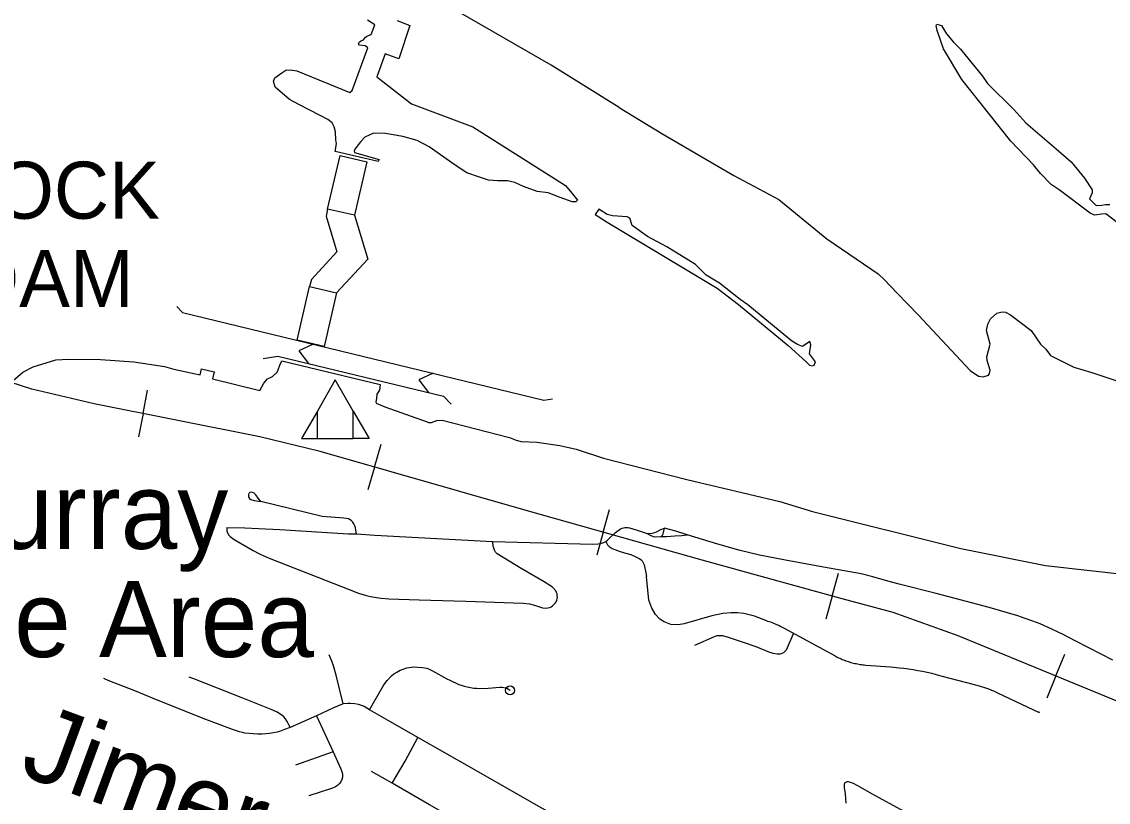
# Model space of a CAD drawing. Extents: x -19 to 366, y -4 to 359.
# Drawn here: x 149.899 to 151.042, y 193.836 to 194.657 of the extents above; entities that cross this region are included whole.
import ezdxf

# ---------------------------------------------------------------- set-up
doc = ezdxf.new("R2010")
doc.units = 0
for name, color, linetype in [('60', 7, 'Continuous'), ('R_Border Notes', 7, 'Continuous'), ('R_Border Prem', 7, 'Continuous'), ('R_Striping', 7, 'Continuous'), ('R_Temp Easement', 7, 'Continuous'), ('R_Water Annot', 7, 'Continuous'), ('Sheet Fence', 7, 'Continuous')]:
    doc.layers.add(name, color=color, linetype=linetype)

msp = doc.modelspace()

# ---------------------------------------------------------------- linework, layer by layer
at = {"layer": '60'}
for p, q in [((150.1934, 194.2186), (150.21, 194.2186)), ((150.2644, 194.2186), (150.2478, 194.2186))]:
    msp.add_line(p, q, dxfattribs=at)
for points in [[(150.2208, 194.4599), (150.234, 194.5163), (150.2622, 194.5097), (150.2491, 194.4533)], [(150.1888, 194.3219), (150.2019, 194.3784), (150.2301, 194.3718), (150.217, 194.3154)]]:
    msp.add_lwpolyline(points, close=True, dxfattribs=at)
for points in [[(150.2208, 194.4599), (150.2191, 194.4523), (150.2305, 194.4147), (150.2037, 194.3859), (150.2019, 194.3784)], [(150.2491, 194.4533), (150.2631, 194.4071), (150.2301, 194.3718)], [(150.0624, 194.3574), (150.0681, 194.3512), (150.4481, 194.259), (150.4574, 194.2602)], [(150.2055, 194.3179), (150.1906, 194.3107), (150.2006, 194.2975)], [(150.153, 194.3025), (150.1686, 194.3052), (150.3425, 194.263), (150.3506, 194.2547)], [(150.3317, 194.2873), (150.3167, 194.2801), (150.3267, 194.2669)], [(150.2478, 194.2473), (150.2289, 194.2802), (150.21, 194.2473)], [(150.21, 194.2186), (150.21, 194.2473), (150.1934, 194.2186)], [(150.2478, 194.2186), (150.2478, 194.2473), (150.2644, 194.2186)], [(150.21, 194.2186), (150.2478, 194.2186)]]:
    msp.add_lwpolyline(points, dxfattribs=at)
at = {"layer": 'R_Border Prem'}
for points in [[(150.2939, 194.6583), (150.3072, 194.6528), (150.2957, 194.6178), (150.2812, 194.6232), (150.2727, 194.5991), (150.309, 194.5706), (150.3736, 194.5465), (150.4709, 194.4848), (150.4793, 194.4745), (150.4836, 194.4691), (150.4817, 194.4673), (150.4781, 194.4673), (150.4654, 194.4721), (150.4527, 194.477), (150.4413, 194.4782), (150.4268, 194.4836), (150.4177, 194.4878), (150.4098, 194.4896), (150.3996, 194.4896), (150.3899, 194.4903), (150.3796, 194.4939), (150.367, 194.4981), (150.3549, 194.506), (150.3277, 194.5253), (150.315, 194.532), (150.2999, 194.5362), (150.2818, 194.5392), (150.2691, 194.5398), (150.26, 194.5356), (150.2553, 194.5307), (150.2494, 194.5229), (150.2488, 194.5207), (150.2491, 194.5195), (150.2749, 194.512), (150.2741, 194.5098), (150.2286, 194.5205), (150.2302, 194.5283), (150.2296, 194.5328), (150.2291, 194.5411), (150.2278, 194.5463), (150.2256, 194.5504), (150.221, 194.5541), (150.2128, 194.5581), (150.1904, 194.5698), (150.1807, 194.5752), (150.1657, 194.5881), (150.164, 194.5944), (150.1652, 194.5978), (150.1727, 194.6031), (150.1767, 194.6058), (150.1819, 194.6063), (150.1886, 194.6051), (150.244, 194.5826), (150.2467, 194.5844), (150.2632, 194.6295), (150.2604, 194.6315), (150.2572, 194.6318), (150.2542, 194.6323), (150.2532, 194.6335), (150.2542, 194.6357), (150.2562, 194.6367), (150.2587, 194.638), (150.2607, 194.6407), (150.2617, 194.6415), (150.2637, 194.6425), (150.2667, 194.6435), (150.2706, 194.6535), (150.2627, 194.6584)], [(150.5273, 194.5666), (150.4558, 194.6111), (150.3585, 194.6674)], [(150.5273, 194.5666), (150.5721, 194.5394), (150.648, 194.4952), (150.6952, 194.4698), (150.7458, 194.4286), (150.7997, 194.3916), (150.8062, 194.3854)], [(150.5022, 194.454), (150.5149, 194.446), (150.6305, 194.3766), (150.6529, 194.3595), (150.705, 194.3162), (150.7237, 194.2995), (150.7275, 194.2955), (150.7306, 194.295), (150.7325, 194.2956), (150.7338, 194.2992), (150.7274, 194.3077), (150.7289, 194.3172), (150.7277, 194.3204), (150.72, 194.3154), (150.7149, 194.3175), (150.7086, 194.3212), (150.6626, 194.359), (150.6544, 194.3646), (150.6329, 194.3819), (150.6188, 194.3904), (150.6077, 194.4015), (150.5774, 194.4202), (150.5573, 194.4309), (150.5411, 194.4424), (150.5387, 194.4501), (150.5359, 194.4516), (150.5202, 194.4528), (150.5148, 194.4543), (150.5059, 194.4598), (150.5022, 194.454)], [(150.8062, 194.3854), (150.8193, 194.3718), (150.8419, 194.3482), (150.8963, 194.29), (150.9053, 194.284), (150.9102, 194.2835), (150.9155, 194.285), (150.9168, 194.2869), (150.9174, 194.2905), (150.9142, 194.3004), (150.9138, 194.3044), (150.9173, 194.3177), (150.9134, 194.3321), (150.9149, 194.3389), (150.9179, 194.3445), (150.9246, 194.3502), (150.9299, 194.3516), (150.9335, 194.3514), (150.9387, 194.3486), (150.9604, 194.3321), (150.9704, 194.3177), (150.9759, 194.3124), (150.9809, 194.3058), (151.0054, 194.2935), (151.0242, 194.2881), (151.0506, 194.2792)], [(149.8901, 194.2794), (149.9005, 194.2884), (149.9112, 194.294), (149.935, 194.3012), (149.9483, 194.3021), (149.982, 194.3016), (150.0169, 194.2992), (150.0493, 194.2943), (150.059, 194.2913), (150.0868, 194.2854), (150.0882, 194.2918), (150.1015, 194.2888), (150.0998, 194.2814), (150.1494, 194.2691), (150.1539, 194.2766), (150.1575, 194.2811), (150.1628, 194.2838), (150.1677, 194.2882), (150.1689, 194.2906), (150.1706, 194.2957), (150.1726, 194.3002), (150.2762, 194.2753)], [(150.2762, 194.2753), (150.2753, 194.2693), (150.2725, 194.2651), (150.2721, 194.2605), (150.2716, 194.257), (150.272, 194.2556), (150.2811, 194.2518), (150.3253, 194.236), (150.3267, 194.2353), (150.3299, 194.2355), (150.3356, 194.2376), (150.3412, 194.2379), (150.4119, 194.2194), (150.4191, 194.2166), (150.4242, 194.2155), (150.4407, 194.2147), (150.4651, 194.2111)], [(150.4651, 194.2111), (150.482, 194.2074), (150.5107, 194.1978), (150.5986, 194.1753), (150.6963, 194.1521), (150.7307, 194.1418), (150.8865, 194.1027), (150.9757, 194.0848), (151.0665, 194.0749)]]:
    msp.add_lwpolyline(points, dxfattribs=at)
at = {"layer": 'R_Striping'}
for points in [[(150.1506, 194.1524), (150.1476, 194.1556), (150.1453, 194.1592), (150.1443, 194.1604), (150.1434, 194.1611), (150.1419, 194.1618), (150.1406, 194.1621), (150.139, 194.1617), (150.1382, 194.1609), (150.1376, 194.1595), (150.1376, 194.1576), (150.1379, 194.1565), (150.1391, 194.1548), (150.1399, 194.1544), (150.1434, 194.1533), (150.1506, 194.1524)], [(150.2512, 194.1183), (150.2506, 194.1222), (150.2501, 194.1249), (150.2495, 194.1266), (150.2485, 194.1288), (150.2473, 194.1305), (150.2459, 194.132), (150.2445, 194.1331), (150.2429, 194.1339), (150.2377, 194.1348), (150.2152, 194.1364), (150.1506, 194.1524)], [(150.1148, 194.125), (150.1149, 194.1213), (150.1156, 194.1194), (150.1169, 194.1169), (150.1183, 194.1155), (150.1227, 194.1124), (150.1426, 194.1006), (150.1484, 194.0975), (150.1544, 194.0948), (150.1612, 194.092), (150.1852, 194.0826), (150.2433, 194.0596), (150.2531, 194.0559), (150.2602, 194.0537), (150.266, 194.0524), (150.2721, 194.0513), (150.2772, 194.0506), (150.2853, 194.0499), (150.3172, 194.0487), (150.3662, 194.0474), (150.4263, 194.0452), (150.433, 194.0445), (150.4384, 194.0432), (150.4466, 194.0405), (150.4505, 194.0399), (150.4523, 194.0403), (150.4541, 194.0408), (150.4558, 194.0416), (150.4573, 194.0426), (150.4588, 194.0438), (150.46, 194.0452), (150.4611, 194.0467), (150.4618, 194.0483), (150.4622, 194.0499), (150.4624, 194.0516), (150.4623, 194.0533), (150.462, 194.055), (150.4614, 194.0566), (150.4607, 194.0582), (150.4573, 194.0623), (150.4484, 194.0678), (150.4244, 194.0819), (150.3989, 194.0973), (150.3973, 194.0988), (150.3961, 194.1012), (150.3952, 194.1041), (150.3942, 194.11)], [(150.1148, 194.125), (150.1336, 194.1246), (150.1482, 194.1239), (150.1705, 194.1227), (150.2204, 194.1195), (150.2426, 194.1183), (150.2512, 194.1183)], [(150.5133, 194.1103), (150.5151, 194.1117), (150.5188, 194.1155), (150.5235, 194.1197), (150.5289, 194.1235), (150.5304, 194.1242), (150.5319, 194.1247), (150.5334, 194.1249), (150.535, 194.125), (150.5366, 194.1249), (150.5381, 194.1245), (150.5464, 194.1221), (150.5569, 194.1187)], [(150.5569, 194.1187), (150.5621, 194.1189), (150.5648, 194.1195), (150.5665, 194.1202), (150.5711, 194.1229), (150.5751, 194.1243)], [(150.5714, 194.1153), (150.5728, 194.1168), (150.5736, 194.1182), (150.5751, 194.1243)], [(150.5987, 194.1172), (150.5868, 194.1209), (150.5751, 194.1243)], [(150.2512, 194.1183), (150.2706, 194.1167), (150.3942, 194.11)], [(150.3942, 194.11), (150.4995, 194.1073), (150.5054, 194.1077), (150.5076, 194.1081), (150.5111, 194.1091), (150.5133, 194.1103)], [(150.5133, 194.1103), (150.5152, 194.1067), (150.5168, 194.1049), (150.5199, 194.1028), (150.5229, 194.1016), (150.5275, 194.1), (150.533, 194.0982), (150.5397, 194.0965), (150.545, 194.0941), (150.5491, 194.0918), (150.5503, 194.0908), (150.5514, 194.0897), (150.5524, 194.0884), (150.5531, 194.087), (150.5538, 194.0856), (150.5555, 194.0773), (150.5561, 194.0732)], [(150.5569, 194.1187), (150.5591, 194.1171), (150.5632, 194.1155), (150.5658, 194.1151), (150.5714, 194.1153)], [(150.5714, 194.1153), (150.5771, 194.1156), (150.586, 194.1163), (150.5931, 194.1166), (150.5987, 194.1172)], [(151.0464, 193.9854), (151.0342, 193.9918), (151.0069, 194.0057), (150.9942, 194.0123), (150.9822, 194.018), (150.97, 194.0234), (150.9622, 194.0264), (150.9544, 194.0293), (150.9464, 194.032), (150.9162, 194.0409), (150.8806, 194.0503), (150.8606, 194.0553), (150.8219, 194.0653), (150.8099, 194.0686), (150.7939, 194.0731), (150.7819, 194.076), (150.7697, 194.0784), (150.7423, 194.0832), (150.7024, 194.0906), (150.6748, 194.0959), (150.6647, 194.0982), (150.6547, 194.1008), (150.631, 194.1075), (150.5987, 194.1172)], [(150.6834, 194.0265), (150.6698, 194.0316), (150.6585, 194.0343), (150.6516, 194.0352), (150.6451, 194.0353), (150.6363, 194.0345), (150.6247, 194.032), (150.5958, 194.0234), (150.5893, 194.0225), (150.5815, 194.0228), (150.5747, 194.0258), (150.5701, 194.0286), (150.5655, 194.0334), (150.5618, 194.0401), (150.5586, 194.0486), (150.5561, 194.0732)], [(150.6834, 194.0265), (150.685, 194.026), (150.6866, 194.0255), (150.6881, 194.0249), (150.6897, 194.0243), (150.6912, 194.0237), (150.6927, 194.023), (150.6942, 194.0224), (150.6957, 194.0217), (150.6972, 194.0209), (150.6987, 194.0202), (150.7001, 194.0194), (150.7543, 193.9898), (150.7555, 193.9892), (150.7567, 193.9885), (150.758, 193.9879), (150.7593, 193.9873), (150.7606, 193.9868), (150.7619, 193.9862), (150.7631, 193.9857), (150.7645, 193.9852), (150.7658, 193.9847), (150.7671, 193.9842), (150.7684, 193.9838), (150.7698, 193.9834), (150.7711, 193.983), (150.7725, 193.9826), (150.7739, 193.9823), (150.7752, 193.9819), (150.7766, 193.9817), (150.778, 193.9814), (150.7793, 193.9811), (150.7807, 193.9809), (150.7821, 193.9807), (150.7835, 193.9805), (150.7849, 193.9804), (150.7867, 193.9802), (150.8125, 193.9783), (150.8218, 193.9774), (150.8267, 193.9768), (150.8316, 193.9761), (150.8365, 193.9754), (150.8414, 193.9745), (150.8463, 193.9736), (150.8511, 193.9726), (150.856, 193.9715), (150.8608, 193.9703), (150.8656, 193.969), (150.902, 193.9595), (150.9059, 193.9585), (150.9081, 193.9578), (150.9103, 193.9571), (150.9125, 193.9563), (150.9146, 193.9556), (150.9168, 193.9547), (150.9189, 193.9539), (150.921, 193.953), (150.9231, 193.9521), (150.9252, 193.9511), (150.969, 193.9303), (150.9694, 193.9312)], [(150.7108, 194.0136), (150.7028, 193.9957), (150.7002, 193.9931), (150.6967, 193.9918), (150.6933, 193.9918), (150.6895, 193.9924), (150.6856, 193.9935), (150.6715, 193.9993), (150.6579, 194.0039), (150.6422, 194.0092), (150.6364, 194.0108), (150.6334, 194.011), (150.63, 194.011), (150.6273, 194.0099), (150.6064, 194.0006)], [(150.2373, 193.9395), (150.2299, 193.9694), (150.2271, 193.9793), (150.2254, 193.9844), (150.2223, 193.9911)], [(150.265, 193.9332), (150.28, 193.9594), (150.2835, 193.9641), (150.2879, 193.9687), (150.2905, 193.9708), (150.2934, 193.9728), (150.2972, 193.9749), (150.3001, 193.976), (150.3041, 193.9772), (150.309, 193.978), (150.3113, 193.9782), (150.3157, 193.9781), (150.3206, 193.9777), (150.3251, 193.9768), (150.3276, 193.9759), (150.3309, 193.9742), (150.3462, 193.9657), (150.3492, 193.9642), (150.3586, 193.9599), (150.3621, 193.9586), (150.3645, 193.9579), (150.3676, 193.9572), (150.3747, 193.956), (150.3772, 193.9558), (150.3809, 193.9556), (150.3896, 193.9558), (150.4019, 193.9569), (150.4043, 193.9569), (150.4078, 193.9562), (150.4092, 193.9558), (150.4119, 193.9543), (150.4127, 193.9535)], [(150.1813, 193.9144), (150.1754, 193.9125), (150.1703, 193.9104), (150.1678, 193.9097), (150.1638, 193.9089), (150.1598, 193.9083), (150.156, 193.9079), (150.1516, 193.9076), (150.147, 193.9075), (150.1424, 193.9077), (150.1339, 193.9086), (150.1312, 193.9092), (150.1281, 193.9099), (150.1209, 193.9123), (150.0898, 193.924), (150.0385, 193.9446), (150.0181, 193.953), (149.9902, 193.9639), (149.9854, 193.9659)], [(150.1813, 193.9144), (150.1782, 193.921), (150.1765, 193.9235), (150.1746, 193.9256), (150.1726, 193.9274), (150.1689, 193.9301), (150.167, 193.9311), (150.1613, 193.9336), (150.1318, 193.9454), (150.0803, 193.9656), (150.0753, 193.9676)], [(150.2373, 193.9395), (150.2311, 193.9371), (150.2269, 193.9353), (150.2092, 193.9269)], [(150.265, 193.9332), (150.2593, 193.9367), (150.2564, 193.9378), (150.2534, 193.9386), (150.2494, 193.9393), (150.2448, 193.9398), (150.242, 193.9398), (150.2373, 193.9395)], [(150.3156, 193.9039), (150.282, 193.9234), (150.265, 193.9332)], [(150.2092, 193.9269), (150.1813, 193.9144)], [(150.2092, 193.9269), (150.2267, 193.8889)], [(150.2885, 193.8561), (150.3022, 193.8791), (150.3156, 193.9039)], [(150.7201, 193.6792), (150.6762, 193.7042), (150.6706, 193.7076), (150.6645, 193.7116), (150.6578, 193.7166), (150.6473, 193.7238), (150.6371, 193.7315), (150.623, 193.7416), (150.6094, 193.75), (150.5902, 193.7582), (150.5729, 193.7659), (150.5616, 193.7707), (150.5345, 193.7825), (150.5049, 193.797), (150.4951, 193.8021), (150.4861, 193.8065), (150.4667, 193.8177), (150.4575, 193.8233), (150.4429, 193.8314), (150.3723, 193.8719), (150.3156, 193.9039)], [(150.2267, 193.8889), (150.1871, 193.8749)], [(150.2267, 193.8889), (150.2345, 193.8717), (150.2362, 193.8671), (150.2365, 193.8647), (150.2364, 193.8621), (150.2358, 193.8598), (150.2347, 193.8575), (150.233, 193.8551), (150.2313, 193.8535), (150.2292, 193.8522), (150.2259, 193.8506), (150.2009, 193.8427)], [(150.2885, 193.8561), (150.2839, 193.8586), (150.2668, 193.8683)], [(150.6628, 193.6416), (150.6578, 193.6473), (150.6469, 193.6562), (150.6354, 193.665), (150.6278, 193.6707), (150.6061, 193.6857), (150.592, 193.6959), (150.5873, 193.6988), (150.5771, 193.7045), (150.562, 193.7107), (150.5494, 193.7167), (150.5326, 193.7234), (150.5147, 193.7311), (150.4872, 193.7431), (150.4819, 193.7458), (150.445, 193.7663), (150.3871, 193.7995), (150.328, 193.8332), (150.2885, 193.8561)], [(150.766, 193.835), (150.7652, 193.8449), (150.7644, 193.8515), (150.7643, 193.8542), (150.7644, 193.855), (150.7647, 193.8558), (150.7651, 193.8565), (150.7657, 193.8571)], [(150.7657, 193.8571), (150.7665, 193.8575), (150.7673, 193.8577), (150.7681, 193.8577), (150.7735, 193.8559), (150.7812, 193.8517), (150.7926, 193.8452), (150.8266, 193.8264)]]:
    msp.add_lwpolyline(points, dxfattribs=at)
msp.add_circle((150.4127, 193.9535), 0.00473, dxfattribs=at)
at = {"layer": 'R_Temp Easement'}
for points in [[(151.057, 194.4412), (151.0391, 194.4547), (151.0344, 194.4545), (151.027, 194.4535), (151.0224, 194.4554), (150.99, 194.48), (150.9815, 194.4858), (150.9702, 194.4971), (150.9629, 194.5062), (150.9392, 194.5312), (150.9161, 194.5605), (150.8878, 194.5963), (150.8685, 194.6283), (150.8616, 194.6478), (150.8606, 194.6531), (150.8613, 194.6542), (150.8663, 194.653), (150.8716, 194.6443)], [(150.8716, 194.6443), (150.8787, 194.6354), (150.8864, 194.6279)], [(150.8864, 194.6279), (150.9095, 194.5996)], [(150.9095, 194.5996), (150.9145, 194.592), (150.9424, 194.5645), (150.9548, 194.5504), (150.9867, 194.5231), (151.0025, 194.5095), (151.0165, 194.4924), (151.0245, 194.4801), (151.0247, 194.4768), (151.0219, 194.4707), (151.0288, 194.4636), (151.0349, 194.464), (151.0387, 194.4648), (151.0432, 194.4645)]]:
    msp.add_lwpolyline(points, dxfattribs=at)
at = {"layer": 'R_Water Annot'}
for p, q in [((150.0267, 194.2447), (150.0315, 194.2692)), ((150.0267, 194.2447), (150.0218, 194.2201)), ((150.2701, 194.1884), (150.277, 194.2124)), ((150.2701, 194.1884), (150.2632, 194.1644)), ((150.5105, 194.1199), (150.5173, 194.144)), ((150.5105, 194.1199), (150.5038, 194.0958)), ((150.7513, 194.0526), (150.758, 194.0767)), ((150.7513, 194.0526), (150.7446, 194.0285)), ((150.9864, 193.9687), (150.9959, 193.9918)), ((150.9864, 193.9687), (150.9769, 193.9455))]:
    msp.add_line(p, q, dxfattribs=at)
for points in [[(151.2417, 193.8642), (151.0381, 193.9474), (150.8837, 194.0109), (150.8154, 194.0356), (150.7618, 194.0497), (150.6146, 194.0906), (150.4321, 194.142), (150.2129, 194.2048), (150.1495, 194.2203), (149.9754, 194.2548), (149.9099, 194.2703), (149.8204, 194.2993), (149.3821, 194.4572)], [(151.2417, 193.8642), (151.0381, 193.9474), (150.8837, 194.0109), (150.8154, 194.0356), (150.7618, 194.0497), (150.6146, 194.0906), (150.4321, 194.142), (150.2129, 194.2048), (150.1495, 194.2203), (149.9754, 194.2548), (149.9099, 194.2703), (149.8204, 194.2993)]]:
    msp.add_lwpolyline(points, dxfattribs=at)
at = {"layer": 'Sheet Fence'}
for points in [[(154.1159, 1.8709), (153.9063, 10.4874), (153.696, 19.1041), (153.485, 27.7209), (153.2733, 36.3378), (153.0608, 44.9549), (152.8476, 53.5721), (152.6337, 62.1894), (152.419, 70.8069), (152.2036, 79.4245), (151.9875, 88.0422), (151.7707, 96.6601), (151.5531, 105.2782), (151.3348, 113.8963), (151.1158, 122.5147), (150.8961, 131.1331), (150.6757, 139.7517), (150.4545, 148.3704), (150.2326, 156.9893), (150.0101, 165.6083), (149.7867, 174.2275), (149.5627, 182.8468), (149.338, 191.4662), (149.1125, 200.0858), (148.8864, 208.7055), (148.6595, 217.3254), (148.4319, 225.9454), (148.2037, 234.5655), (147.9747, 243.1858), (147.745, 251.8063), (147.5146, 260.4269), (147.2835, 269.0476), (147.0517, 277.6685), (146.8191, 286.2895), (146.5859, 294.9106), (146.352, 303.5319), (146.1174, 312.1534), (145.8821, 320.775), (145.6461, 329.3967), (145.4094, 338.0186), (145.172, 346.6406)], [(0, 189.5162), (7.1121, 189.5206), (14.2243, 189.5339), (21.3364, 189.556), (28.4484, 189.5869), (35.5605, 189.6267), (42.6725, 189.6754), (49.7844, 189.7329), (56.8962, 189.7992), (64.0079, 189.8744), (71.1196, 189.9584), (78.2311, 190.0512), (85.3425, 190.1529), (92.4538, 190.2635), (99.5649, 190.3829), (106.6759, 190.5111), (113.7867, 190.6482), (120.8974, 190.7941), (128.0078, 190.9489), (135.1181, 191.1125), (142.2282, 191.2849), (149.338, 191.4662), (156.4476, 191.6563), (163.5569, 191.8553), (170.666, 192.0631), (177.7749, 192.2798), (184.8835, 192.5053), (191.9917, 192.7396), (199.0997, 192.9828), (206.2074, 193.2348), (213.3147, 193.4956), (220.4218, 193.7653), (227.5285, 194.0438), (234.6348, 194.3312), (241.7408, 194.6274), (248.8464, 194.9324), (255.9516, 195.2463), (263.0564, 195.569), (270.1608, 195.9005), (277.2648, 196.2409), (284.3683, 196.5901), (291.4715, 196.9481), (298.5741, 197.315), (305.6763, 197.6907), (312.7781, 198.0753), (319.8793, 198.4686), (326.9801, 198.8708), (334.0804, 199.2818), (341.1801, 199.7017)]]:
    msp.add_spline(points, degree=3, dxfattribs=at)

# ---------------------------------------------------------------- texts
at = {"layer": '60'}
for s, p in [('MURRAY LOCK', (149.456, 194.4497)), ('& DAM', (149.7627, 194.3567))]:
    msp.add_text(s, height=0.06, dxfattribs=at).set_placement(p)
at = {"layer": 'R_Border Notes'}
for s, p in [('Murray', (149.7834, 194.1024)), ('Use Area', (149.7605, 193.9886))]:
    msp.add_text(s, height=0.08, dxfattribs=at).set_placement(p)
at = {"layer": 'R_Temp Easement'}
msp.add_text('Jimerson', height=0.08, rotation=339.7605, dxfattribs=at).set_placement((149.8947, 193.866))

doc.saveas('drawing.dxf')
